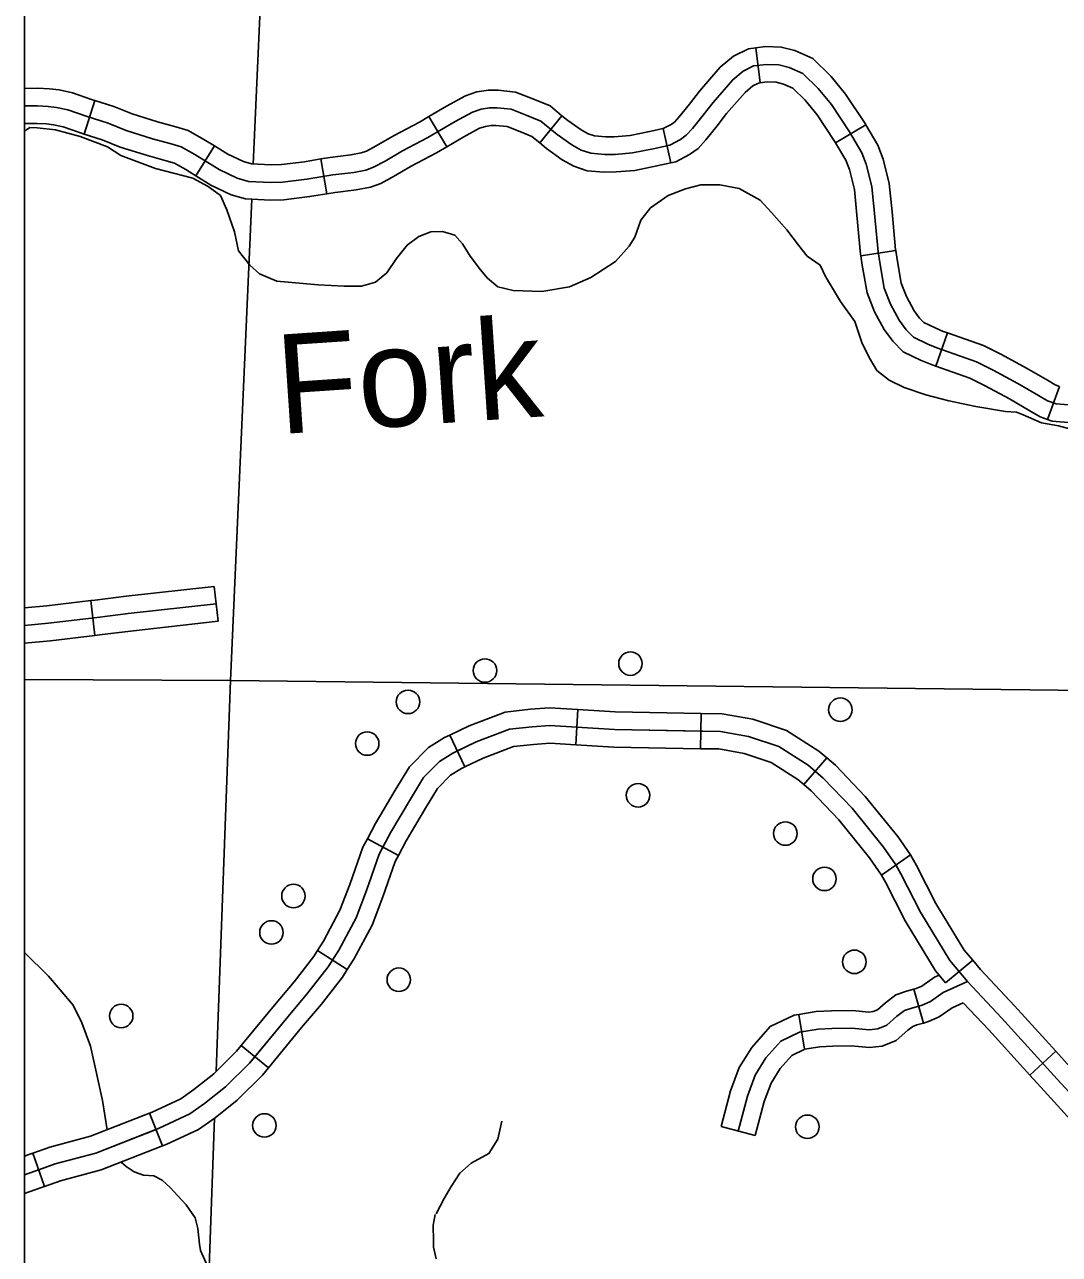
# Model space of a CAD drawing. Extents: x 22866 to 28196, y 1324810 to 1328105.
# Drawn here: x 24815 to 24920.7, y 1326223.5 to 1326349.1 of the extents above; entities that cross this region are included whole.
import ezdxf

# ---------------------------------------------------------------- set-up
doc = ezdxf.new("R2010")
doc.units = 0
for name, color, linetype in [('Level 32', 7, 'Continuous'), ('Level 35', 7, 'Continuous'), ('Level 45', 7, 'Continuous'), ('Level 5', 7, 'Continuous'), ('Level 56', 7, 'Continuous'), ('R_No Plot', 7, 'Continuous')]:
    doc.layers.add(name, color=color, linetype=linetype)

msp = doc.modelspace()

# ---------------------------------------------------------------- linework, layer by layer
at = {"layer": 'Level 32'}
for p, q in [((24890.16, 1326343.19), (24889.71, 1326346.76)), ((24821.12, 1326337.96), (24822.21, 1326341.38)), ((24858.14, 1326336.65), (24856.33, 1326339.76)), ((24867.65, 1326337.05), (24869.92, 1326339.84)), ((24881.05, 1326335.02), (24880.24, 1326338.53)), ((24897.87, 1326337.05), (24900.96, 1326338.9)), ((24832.52, 1326333.69), (24834.41, 1326336.75)), ((24845.9, 1326331.87), (24845.3, 1326335.42)), ((24900.45, 1326325.52), (24904.01, 1326326.07)), ((24908.11, 1326314.25), (24909.31, 1326317.65)), ((24919.5, 1326308.81), (24920.73, 1326312.19)), ((24834.39, 1326291.77), (24834.79, 1326288.2)), ((24821.78, 1326290.32), (24822.21, 1326286.75)), ((24871.55, 1326279.18), (24871.34, 1326275.58)), ((24884.14, 1326278.79), (24884.08, 1326275.19)), ((24858.46, 1326276.58), (24860.01, 1326273.33)), ((24896.96, 1326274.26), (24894.62, 1326271.52)), ((24850.04, 1326265.98), (24853.21, 1326264.29)), ((24905.52, 1326264.34), (24902.56, 1326262.28)), ((24844.95, 1326254.57), (24847.99, 1326252.64)), ((24909.1, 1326251.28), (24911.88, 1326253.58)), ((24906.86, 1326247.16), (24905.85, 1326250.62)), ((24894.69, 1326244.49), (24894.11, 1326248.04)), ((24837.15, 1326244.87), (24839.93, 1326242.58)), ((24917.7, 1326241.86), (24920.37, 1326244.28)), ((24827.79, 1326237.97), (24829.11, 1326234.62)), ((24889.67, 1326235.68), (24886.19, 1326236.59)), ((24815.88, 1326233.89), (24817.07, 1326230.49)), ((24815.88, 1326233.89), (24817.07, 1326230.49))]:
    msp.add_line(p, q, dxfattribs=at)
for points in [[(24880.24, 1326338.53), (24880.31, 1326338.55), (24881.07, 1326338.93), (24881.42, 1326339.19), (24881.9, 1326339.71), (24882.93, 1326341.01), (24883.96, 1326342.34), (24886.09, 1326344.78), (24887.44, 1326345.92), (24888.97, 1326346.67), (24889.71, 1326346.76)], [(24889.71, 1326346.76), (24890.71, 1326346.89), (24892.32, 1326346.84), (24893.72, 1326346.48), (24895.53, 1326345.68), (24897.42, 1326343.85), (24898.89, 1326342.04), (24900.82, 1326339.14), (24900.96, 1326338.9)], [(24890.16, 1326343.19), (24890.88, 1326343.28), (24891.81, 1326343.25), (24892.54, 1326343.06), (24893.49, 1326342.64), (24894.76, 1326341.41), (24895.98, 1326339.91), (24897.77, 1326337.22), (24897.87, 1326337.05)], [(24815.02, 1326342.63), (24816.37, 1326342.66), (24817.58, 1326342.57), (24818.56, 1326342.47), (24819.93, 1326342.17), (24821.87, 1326341.49), (24822.21, 1326341.38)], [(24856.33, 1326339.76), (24858.11, 1326340.8), (24860.05, 1326341.87), (24861.23, 1326342.26), (24862.4, 1326342.46), (24863.4, 1326342.43), (24865.16, 1326342.25), (24866.95, 1326341.57), (24868.7, 1326340.83), (24869.92, 1326339.84)], [(24881.05, 1326335.02), (24881.55, 1326335.14), (24882.96, 1326335.86), (24883.82, 1326336.49), (24884.63, 1326337.36), (24885.76, 1326338.79), (24886.74, 1326340.06), (24888.62, 1326342.21), (24889.41, 1326342.88), (24890.01, 1326343.17), (24890.16, 1326343.19)], [(24822.21, 1326341.38), (24824.15, 1326340.76), (24826, 1326340.04), (24828.6, 1326339.22), (24830.47, 1326338.69), (24831.73, 1326338.34), (24833.33, 1326337.42), (24834.41, 1326336.75)], [(24845.3, 1326335.42), (24846.25, 1326335.57), (24848.36, 1326335.83), (24849.42, 1326336.03), (24849.95, 1326336.22), (24850.95, 1326336.76), (24852.76, 1326337.83), (24855.35, 1326339.19), (24856.33, 1326339.76)], [(24869.92, 1326339.84), (24870.51, 1326339.36), (24871.88, 1326338.38), (24872.6, 1326337.98), (24873.23, 1326337.77), (24874.36, 1326337.67), (24875.26, 1326337.68), (24876.87, 1326337.82), (24878.86, 1326338.22), (24880.24, 1326338.53)], [(24815.02, 1326339.03), (24816.29, 1326339.05), (24817.26, 1326338.99), (24817.98, 1326338.91), (24818.96, 1326338.69), (24820.73, 1326338.08), (24821.12, 1326337.96)], [(24858.14, 1326336.65), (24859.89, 1326337.67), (24861.49, 1326338.55), (24862.1, 1326338.75), (24862.66, 1326338.85), (24863.17, 1326338.84), (24864.32, 1326338.72), (24865.6, 1326338.23), (24866.83, 1326337.71), (24867.65, 1326337.05)], [(24900.96, 1326338.9), (24902.19, 1326336.84), (24902.72, 1326335.41), (24903.35, 1326332.92), (24903.64, 1326330.03), (24904, 1326326.15), (24904.01, 1326326.07)], [(24821.12, 1326337.96), (24822.94, 1326337.37), (24824.8, 1326336.64), (24827.57, 1326335.77), (24829.49, 1326335.23), (24830.32, 1326334.99), (24831.48, 1326334.33), (24832.52, 1326333.69)], [(24867.65, 1326337.05), (24868.33, 1326336.5), (24869.94, 1326335.34), (24871.14, 1326334.67), (24872.49, 1326334.22), (24874.23, 1326334.07), (24875.45, 1326334.09), (24877.37, 1326334.25), (24879.61, 1326334.7), (24881.05, 1326335.02)], [(24897.87, 1326337.05), (24898.93, 1326335.28), (24899.28, 1326334.34), (24899.79, 1326332.3), (24900.05, 1326329.68), (24900.43, 1326325.7), (24900.45, 1326325.52)], [(24834.41, 1326336.75), (24835.77, 1326335.91), (24837.39, 1326335.15), (24838.19, 1326334.92), (24840.2, 1326334.82), (24841.25, 1326334.84), (24843.61, 1326335.13), (24845.3, 1326335.42)], [(24845.9, 1326331.87), (24846.76, 1326332.01), (24848.91, 1326332.27), (24850.36, 1326332.55), (24851.41, 1326332.91), (24852.72, 1326333.62), (24854.51, 1326334.68), (24857.1, 1326336.04), (24858.14, 1326336.65)], [(24832.52, 1326333.69), (24834.05, 1326332.74), (24836.11, 1326331.77), (24837.59, 1326331.34), (24840.14, 1326331.22), (24841.5, 1326331.24), (24844.13, 1326331.57), (24845.9, 1326331.87)], [(24904.01, 1326326.07), (24904.16, 1326325.15), (24904.56, 1326322.72), (24905.11, 1326321.36), (24905.89, 1326319.92), (24906.45, 1326319.15), (24906.89, 1326318.71), (24908.03, 1326318.16), (24908.86, 1326317.81), (24909.31, 1326317.65)], [(24900.45, 1326325.52), (24900.6, 1326324.57), (24901.08, 1326321.74), (24901.85, 1326319.82), (24902.84, 1326317.99), (24903.71, 1326316.8), (24904.78, 1326315.73), (24906.54, 1326314.88), (24907.55, 1326314.45), (24908.11, 1326314.25)], [(24909.31, 1326317.65), (24912.97, 1326316.35), (24914.81, 1326315.45), (24917.38, 1326314.05), (24919.52, 1326312.81), (24920.3, 1326312.35), (24920.73, 1326312.19)], [(24908.11, 1326314.25), (24911.57, 1326313.03), (24913.15, 1326312.25), (24915.62, 1326310.91), (24917.71, 1326309.69), (24918.77, 1326309.08), (24919.5, 1326308.81)], [(24919.5, 1326308.81), (24920, 1326308.63), (24922.07, 1326308.47), (24923.69, 1326308.54), (24926.04, 1326308.9), (24928.93, 1326309.31), (24932.11, 1326309.95), (24933.18, 1326310.31)], [(24834.39, 1326291.77), (24825.4, 1326290.78), (24822.23, 1326290.37), (24821.78, 1326290.32)], [(24821.78, 1326290.32), (24817.3, 1326289.79), (24815.02, 1326289.59)], [(24834.59, 1326289.99), (24825.61, 1326288.99), (24822.45, 1326288.59), (24817.48, 1326288), (24815.02, 1326287.78)], [(24834.79, 1326288.2), (24825.83, 1326287.2), (24822.67, 1326286.8), (24822.21, 1326286.75)], [(24822.21, 1326286.75), (24817.67, 1326286.21), (24815.02, 1326285.97)], [(24871.55, 1326279.18), (24868.66, 1326279.35), (24866.7, 1326279.22), (24864.12, 1326278.93), (24860.45, 1326277.53), (24858.46, 1326276.58)], [(24884.14, 1326278.79), (24875.34, 1326278.96), (24871.55, 1326279.18)], [(24896.96, 1326274.26), (24896.15, 1326274.95), (24892.84, 1326277.05), (24889.42, 1326278.19), (24886.28, 1326278.75), (24884.14, 1326278.79)], [(24871.44, 1326277.38), (24868.67, 1326277.54), (24866.86, 1326277.42), (24864.55, 1326277.17), (24861.16, 1326275.88), (24859.24, 1326274.96)], [(24884.11, 1326276.99), (24875.27, 1326277.16), (24871.44, 1326277.38)], [(24895.79, 1326272.89), (24895.08, 1326273.49), (24892.07, 1326275.41), (24888.98, 1326276.44), (24886.11, 1326276.96), (24884.11, 1326276.99)], [(24858.46, 1326276.58), (24857.91, 1326276.32), (24856.28, 1326275.31), (24854.33, 1326273.35), (24852.89, 1326270.95), (24850.88, 1326267.56), (24850.04, 1326265.98)], [(24871.34, 1326275.58), (24868.68, 1326275.74), (24867.02, 1326275.63), (24864.97, 1326275.4), (24861.87, 1326274.22), (24860.01, 1326273.33)], [(24884.08, 1326275.19), (24875.2, 1326275.36), (24871.34, 1326275.58)], [(24859.24, 1326274.96), (24858.77, 1326274.74), (24857.41, 1326273.89), (24855.76, 1326272.23), (24854.43, 1326270.02), (24852.45, 1326266.67), (24851.62, 1326265.14)], [(24894.62, 1326271.52), (24894.01, 1326272.04), (24891.29, 1326273.77), (24888.53, 1326274.69), (24885.93, 1326275.16), (24884.08, 1326275.19)], [(24905.52, 1326264.34), (24904.22, 1326266.21), (24900.9, 1326270.29), (24897.85, 1326273.5), (24896.96, 1326274.26)], [(24860.01, 1326273.33), (24859.64, 1326273.15), (24858.54, 1326272.47), (24857.19, 1326271.12), (24855.98, 1326269.1), (24854.01, 1326265.79), (24853.21, 1326264.29)], [(24904.04, 1326263.31), (24902.78, 1326265.12), (24899.55, 1326269.1), (24896.6, 1326272.19), (24895.79, 1326272.89)], [(24902.56, 1326262.28), (24901.34, 1326264.04), (24898.2, 1326267.91), (24895.36, 1326270.88), (24894.62, 1326271.52)], [(24850.04, 1326265.98), (24849.58, 1326265.13), (24848.25, 1326261.31), (24847.24, 1326258.68), (24845.56, 1326255.52), (24844.95, 1326254.57)], [(24851.62, 1326265.14), (24851.23, 1326264.41), (24849.94, 1326260.69), (24848.88, 1326257.93), (24847.11, 1326254.61), (24846.47, 1326253.6)], [(24853.21, 1326264.29), (24852.89, 1326263.68), (24851.63, 1326260.07), (24850.52, 1326257.18), (24848.67, 1326253.7), (24847.99, 1326252.64)], [(24905.61, 1326264.19), (24905.52, 1326264.34), (24906.14, 1326263.25), (24908.11, 1326259.38), (24911.02, 1326254.61), (24911.88, 1326253.58)], [(24904.04, 1326263.31), (24904.55, 1326262.4), (24906.54, 1326258.5), (24909.55, 1326253.56), (24911.33, 1326251.42), (24914.83, 1326247.71), (24920.5, 1326241.45), (24924.55, 1326237.03), (24928.89, 1326232.54), (24936.61, 1326226.36), (24942.86, 1326221.64), (24946.03, 1326219.36), (24950.17, 1326217.15)], [(24902.56, 1326262.28), (24902.96, 1326261.55), (24904.96, 1326257.62), (24908.08, 1326252.51), (24909.1, 1326251.28)], [(24844.95, 1326254.57), (24844.55, 1326253.94), (24842.56, 1326251.38), (24840.55, 1326249.01), (24837.15, 1326244.87)], [(24846.47, 1326253.6), (24846.02, 1326252.9), (24843.96, 1326250.25), (24841.94, 1326247.85), (24838.54, 1326243.72)], [(24911.88, 1326253.58), (24912.68, 1326252.62), (24916.16, 1326248.93), (24920.37, 1326244.28)], [(24847.99, 1326252.64), (24847.49, 1326251.86), (24845.36, 1326249.11), (24843.32, 1326246.7), (24839.93, 1326242.58)], [(24905.85, 1326250.62), (24906.1, 1326250.69), (24906.67, 1326250.95), (24907.98, 1326251.85), (24908.45, 1326252.07)], [(24887.93, 1326236.13), (24888.86, 1326239.7), (24889.66, 1326241.84), (24890.76, 1326243.6), (24892.28, 1326245.33), (24894.18, 1326246.23), (24896.08, 1326246.54), (24897.5, 1326246.61), (24899.54, 1326246.65), (24901.3, 1326246.48), (24902.17, 1326246.58), (24903.1, 1326246.96), (24904.1, 1326247.82), (24904.9, 1326248.45), (24905.66, 1326248.69), (24906.73, 1326249), (24907.56, 1326249.38), (24908.87, 1326250.28), (24911.33, 1326251.42)], [(24894.11, 1326248.04), (24895.89, 1326248.34), (24897.44, 1326248.41), (24899.61, 1326248.45), (24901.28, 1326248.29), (24901.71, 1326248.34), (24902.15, 1326248.52), (24902.96, 1326249.22), (24904.04, 1326250.06), (24905.13, 1326250.41), (24905.85, 1326250.62)], [(24906.86, 1326247.16), (24907.36, 1326247.31), (24908.45, 1326247.81), (24909.77, 1326248.71), (24910.91, 1326249.24)], [(24910.91, 1326249.24), (24913.51, 1326246.49), (24917.7, 1326241.86)], [(24886.19, 1326236.59), (24887.14, 1326240.24), (24888.03, 1326242.64), (24889.31, 1326244.68), (24891.18, 1326246.8), (24893.64, 1326247.97), (24894.11, 1326248.04)], [(24894.69, 1326244.49), (24896.27, 1326244.75), (24897.56, 1326244.81), (24899.47, 1326244.85), (24901.32, 1326244.66), (24902.62, 1326244.82), (24904.05, 1326245.4), (24905.25, 1326246.43), (24905.75, 1326246.83), (24906.18, 1326246.97), (24906.86, 1326247.16)], [(24837.15, 1326244.87), (24836.67, 1326244.28), (24834.34, 1326241.99), (24832.32, 1326240.39), (24830.99, 1326239.44), (24828.07, 1326238.08), (24827.79, 1326237.97)], [(24889.67, 1326235.68), (24890.58, 1326239.15), (24891.28, 1326241.04), (24892.21, 1326242.52), (24893.39, 1326243.87), (24894.72, 1326244.5), (24894.69, 1326244.49)], [(24920.37, 1326244.28), (24921.83, 1326242.66), (24925.86, 1326238.27), (24928.96, 1326235.05)], [(24838.54, 1326243.72), (24838, 1326243.07), (24835.54, 1326240.64), (24833.4, 1326238.94), (24831.89, 1326237.88), (24828.77, 1326236.42), (24828.45, 1326236.3)], [(24839.93, 1326242.58), (24839.33, 1326241.85), (24836.73, 1326239.29), (24834.48, 1326237.5), (24832.8, 1326236.31), (24829.48, 1326234.77), (24829.11, 1326234.62)], [(24917.7, 1326241.86), (24919.17, 1326240.24), (24923.23, 1326235.8), (24926.38, 1326232.55)], [(24827.79, 1326237.97), (24821.74, 1326235.6), (24817.61, 1326234.5), (24815.88, 1326233.89)], [(24828.45, 1326236.3), (24822.3, 1326233.88), (24818.14, 1326232.78), (24816.48, 1326232.19)], [(24829.11, 1326234.62), (24822.86, 1326232.17), (24818.68, 1326231.06), (24817.07, 1326230.49)], [(24815.88, 1326233.89), (24815.46, 1326233.74), (24815.02, 1326233.58)], [(24816.48, 1326232.19), (24816.06, 1326232.04), (24815.02, 1326231.67)], [(24816.48, 1326232.19), (24816.06, 1326232.04), (24815.02, 1326231.67)], [(24817.07, 1326230.49), (24816.66, 1326230.35), (24815.02, 1326229.76)]]:
    msp.add_lwpolyline(points, dxfattribs=at)
at = {"layer": 'Level 35'}
for points in [[(24815.54, 1326338.62), (24815.23, 1326338.38), (24815.02, 1326338.26)], [(24815.54, 1326338.62), (24816.31, 1326338.59), (24818.19, 1326338.4), (24820.7, 1326337.72), (24823.49, 1326336.67)], [(24840.78, 1326322.94), (24839.01, 1326323.67), (24838.02, 1326324.56), (24836.87, 1326326.03), (24836.45, 1326327.96), (24835.67, 1326330.21), (24835.04, 1326331.68), (24833.76, 1326332.6), (24832.21, 1326333.44), (24828.4, 1326334.45), (24824.85, 1326335.76), (24823.49, 1326336.67)], [(24904.89, 1326312.07), (24903.33, 1326312.84), (24902.08, 1326313.83), (24901.3, 1326315.14), (24900.56, 1326316.66), (24899.83, 1326318.81), (24898.37, 1326320.85), (24896.85, 1326323.41), (24896.28, 1326324.56), (24894.97, 1326325.5), (24894.08, 1326326.6), (24892.88, 1326328.17), (24891.31, 1326329.95), (24890.16, 1326331.21), (24888.02, 1326332.41), (24886.03, 1326332.78), (24884.1, 1326332.78), (24882.53, 1326332.36), (24880.75, 1326331.68), (24878.97, 1326330.42), (24877.98, 1326329.17), (24877.35, 1326327.44), (24876.79, 1326326.5), (24875.38, 1326324.93), (24872.87, 1326323.31), (24870.68, 1326322.36), (24867.85, 1326321.89), (24864.93, 1326322), (24863.36, 1326322.36), (24862.31, 1326323.25), (24861.58, 1326324.09), (24860.54, 1326325.5), (24859.75, 1326326.76), (24858.97, 1326327.65), (24857.71, 1326328.01), (24856.51, 1326327.96), (24855.31, 1326327.49), (24854.11, 1326326.6), (24853.01, 1326325.24), (24852.01, 1326323.78), (24850.86, 1326322.83), (24849.45, 1326322.42), (24847.68, 1326322.42), (24845.01, 1326322.57), (24840.78, 1326322.94)], [(24931.17, 1326307.8), (24928.84, 1326308.2), (24927.74, 1326308.36), (24926.59, 1326308.41), (24925.38, 1326308.41), (24923.76, 1326308.15), (24922.67, 1326307.94), (24921.52, 1326307.94), (24920.63, 1326308.15), (24918.9, 1326308.46), (24917.02, 1326309.3), (24916.34, 1326309.56), (24915.24, 1326309.61), (24912.21, 1326310.13), (24909.44, 1326310.71), (24907.09, 1326311.34), (24904.89, 1326312.07)], [(24823.45, 1326236.27), (24822.97, 1326239.27), (24822.16, 1326242.98), (24821.77, 1326244.79), (24820.88, 1326247.18), (24819.97, 1326248.99), (24818.66, 1326250.56), (24817.46, 1326251.95), (24815.02, 1326254.37)], [(24857.05, 1326227.69), (24857.88, 1326229.24), (24858.59, 1326230.47), (24859.5, 1326231.83), (24860.65, 1326232.85), (24862.46, 1326233.84), (24863.35, 1326235.31), (24863.79, 1326237.14)], [(24832.88, 1326224.57), (24832.72, 1326226.2), (24832.44, 1326227.27), (24831.52, 1326228.61), (24830.69, 1326229.52), (24829.9, 1326230.36), (24829.09, 1326231.12), (24828.23, 1326231.56), (24827.18, 1326231.64), (24826.22, 1326231.96), (24825.41, 1326232.51), (24824.89, 1326232.96)], [(24857.07, 1326223.08), (24856.81, 1326224.28), (24856.78, 1326224.88), (24856.76, 1326226.53), (24856.96, 1326227.6)], [(24839.17, 1326213.91), (24838.65, 1326214.88), (24838, 1326215.88), (24837.66, 1326216.56), (24837.32, 1326217.24), (24837.03, 1326217.97), (24835.86, 1326219.57), (24835.15, 1326220.35), (24834.37, 1326221.24), (24833.87, 1326221.97), (24832.98, 1326223.94), (24832.88, 1326224.57)]]:
    msp.add_lwpolyline(points, dxfattribs=at)
at = {"layer": 'Level 45'}
for points in [[(24866.27, 1326339.9), (24867.76, 1326339.27), (24869.42, 1326337.93), (24870.91, 1326336.86), (24871.87, 1326336.33), (24872.86, 1326336), (24874.29, 1326335.87), (24875.35, 1326335.89), (24877.12, 1326336.03), (24879.24, 1326336.46), (24880.93, 1326336.84), (24882.01, 1326337.39), (24882.62, 1326337.84), (24883.26, 1326338.54), (24884.35, 1326339.9), (24885.35, 1326341.2), (24887.36, 1326343.5), (24888.42, 1326344.4), (24889.49, 1326344.92), (24890.8, 1326345.08), (24892.07, 1326345.04), (24893.13, 1326344.77), (24894.51, 1326344.16), (24896.09, 1326342.63)], [(24896.09, 1326342.63), (24897.44, 1326340.98), (24899.29, 1326338.18), (24900.56, 1326336.06), (24901, 1326334.88), (24901.57, 1326332.61), (24901.84, 1326329.85), (24902.21, 1326325.93), (24902.38, 1326324.86), (24902.82, 1326322.23), (24903.48, 1326320.59), (24904.36, 1326318.95), (24905.08, 1326317.98), (24905.84, 1326317.22), (24907.29, 1326316.52), (24908.2, 1326316.13), (24912.27, 1326314.69), (24913.98, 1326313.85), (24916.5, 1326312.48), (24918.61, 1326311.25), (24919.53, 1326310.72), (24920.39, 1326310.4), (24922.1, 1326310.28)], [(24815.02, 1326340.83), (24816.33, 1326340.85), (24817.42, 1326340.78)], [(24817.42, 1326340.78), (24818.27, 1326340.69), (24819.45, 1326340.43), (24821.3, 1326339.79), (24823.55, 1326339.07), (24825.4, 1326338.34), (24828.08, 1326337.49), (24829.98, 1326336.96), (24831.03, 1326336.66), (24832.41, 1326335.87), (24834.91, 1326334.33), (24836.75, 1326333.46), (24837.89, 1326333.13), (24840.17, 1326333.02), (24841.37, 1326333.04), (24843.87, 1326333.35), (24846.5, 1326333.79), (24848.64, 1326334.05), (24849.89, 1326334.29), (24850.68, 1326334.57), (24851.84, 1326335.19), (24853.63, 1326336.25)], [(24853.63, 1326336.25), (24856.22, 1326337.62), (24859, 1326339.24), (24860.77, 1326340.21), (24861.67, 1326340.51), (24862.53, 1326340.65), (24863.29, 1326340.63), (24864.74, 1326340.49), (24866.27, 1326339.9)]]:
    msp.add_lwpolyline(points, dxfattribs=at)
at = {"layer": 'Level 5'}
for points in [[(24839.72, 1326405.9), (24839.49, 1326359.89), (24838.38, 1326334.86)], [(24838.22, 1326331.31), (24836.05, 1326282.16)], [(24815.02, 1326282.24), (24836.05, 1326282.16)], [(24836.05, 1326282.16), (24834.59, 1326242.24)], [(24836.05, 1326282.16), (24964.38, 1326280.66)], [(24834.42, 1326237.45), (24833.69, 1326217.46), (24833.58, 1326210.76)]]:
    msp.add_lwpolyline(points, dxfattribs=at)
at = {"layer": 'Level 56'}
for points in [[(24868.67, 1326277.54), (24866.86, 1326277.42), (24864.55, 1326277.17), (24861.16, 1326275.88), (24858.77, 1326274.74), (24857.41, 1326273.89), (24855.76, 1326272.23), (24854.43, 1326270.02), (24852.45, 1326266.67), (24851.23, 1326264.41), (24849.94, 1326260.69), (24848.88, 1326257.93), (24847.11, 1326254.61), (24846.02, 1326252.9), (24843.96, 1326250.25), (24841.94, 1326247.85), (24838, 1326243.07), (24835.54, 1326240.64), (24833.4, 1326238.94), (24831.89, 1326237.88), (24828.77, 1326236.42), (24822.3, 1326233.88), (24818.14, 1326232.78), (24816.06, 1326232.04), (24815.02, 1326231.67)], [(24904.04, 1326263.31), (24902.78, 1326265.12), (24899.55, 1326269.1), (24896.6, 1326272.19), (24895.08, 1326273.49), (24892.07, 1326275.41), (24888.98, 1326276.44), (24886.11, 1326276.96), (24875.27, 1326277.16), (24868.67, 1326277.54)]]:
    msp.add_lwpolyline(points, dxfattribs=at)
for centre in [(24862.05, 1326283.17), (24876.91, 1326283.88), (24854.19, 1326279.97), (24898.36, 1326279.17), (24850.02, 1326275.71), (24877.69, 1326270.43), (24892.74, 1326266.52), (24896.73, 1326261.89), (24842.49, 1326260.14), (24840.24, 1326256.42), (24899.79, 1326253.42), (24853.25, 1326251.59), (24824.89, 1326247.89), (24839.52, 1326236.71), (24894.99, 1326236.57)]:
    msp.add_circle(centre, 1.2, dxfattribs=at)
at = {"layer": 'R_No Plot'}
msp.add_lwpolyline([(24815.02, 1326581.62), (26086.71, 1326581.62), (26086.71, 1325755.52), (24815.02, 1325755.52)], close=True, dxfattribs=at)
msp.add_lwpolyline([(24815.02, 1326581.62), (26086.71, 1326581.62), (26086.71, 1325755.52), (24815.02, 1325755.52)], close=True, dxfattribs=at)

# ---------------------------------------------------------------- texts
at = {"layer": 'Level 35'}
msp.add_text('Fork', height=10.139, rotation=3.8531, dxfattribs=at).set_placement((24841.08, 1326307.31))

doc.saveas('drawing.dxf')
